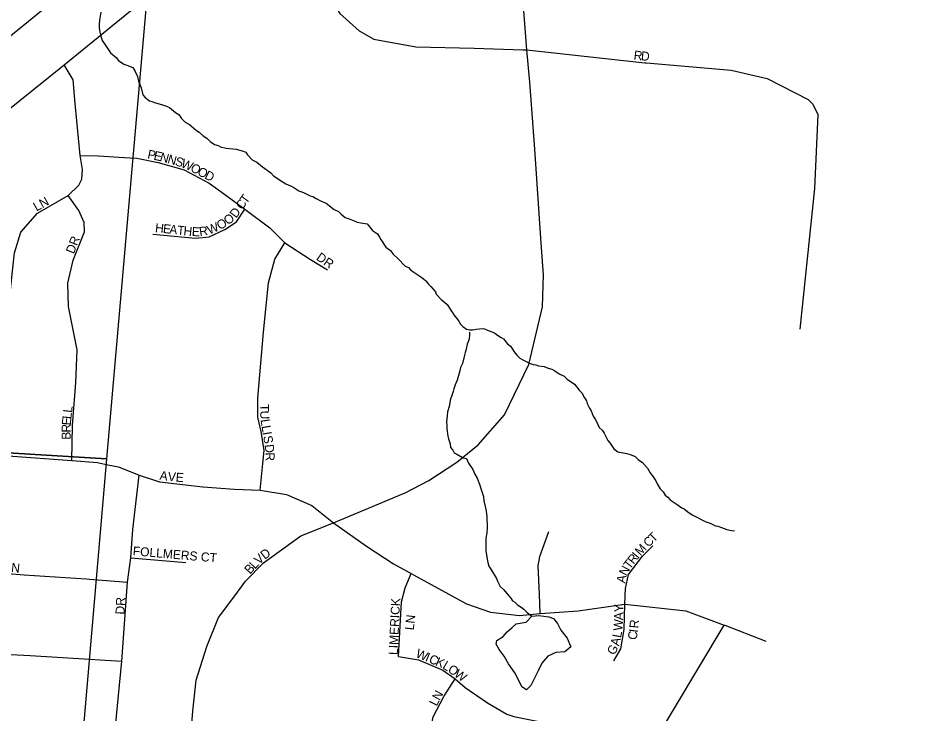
# Model space of a CAD drawing. Extents: x 1310247 to 1552180, y 377264 to 706493.
# Drawn here: x 1445480 to 1450553, y 562332 to 566194 of the extents above; entities that cross this region are included whole.
import ezdxf

# ---------------------------------------------------------------- set-up
doc = ezdxf.new("R2010")
doc.units = 0
for name, color, linetype in [('GM_X_City_Street', 7, 'Continuous'), ('GM_X_City_Street_Text', 7, 'Continuous'), ('GM_X_Minor_Lake', 7, 'Continuous'), ('GM_X_Minor_River', 7, 'Continuous'), ('GM_X_Rail_Line', 7, 'Continuous'), ('GM_X_Section', 7, 'Continuous')]:
    doc.layers.add(name, color=color, linetype=linetype)

msp = doc.modelspace()

# ---------------------------------------------------------------- linework, layer by layer
at = {"layer": 'GM_X_City_Street'}
for points in [[(1447598, 563546.6), (1447629.1, 563559.7), (1447760.4, 563627.1), (1447914.9, 563730.1), (1448033.9, 563824.6), (1448181.1, 563992.6), (1448314.8, 564271), (1448392.1, 564592.4), (1448396.9, 564769), (1448383.5, 564945.7), (1448349.1, 565468.2), (1448320.9, 565839.8), (1448303.7, 566018.9), (1448269.4, 566476.4), (1448246.1, 566884.8), (1448240, 566991.5), (1448235, 567078.6), (1448235, 567230.7), (1448226.5, 567361.9), (1448209.3, 567582.7), (1448187.2, 567707.8), (1448173.2, 567832), (1448152.9, 567953.1)], [(1446211.2, 566606.4), (1446727.6, 566541.4), (1446985.2, 566525.4), (1447092.3, 566493.9), (1447094.4, 566493.2), (1447095.9, 566492.2), (1447266.1, 566221.2), (1447374.2, 566125), (1447455, 566079), (1447688, 566036), (1448011.8, 566027.9), (1448282.4, 566019.5)], [(1441327.5, 562334.2), (1441951.4, 562862.6), (1442203.7, 563068), (1442476.1, 563291.2), (1442967.2, 563684.2), (1443631.4, 564217.7), (1444177.2, 564677.6), (1444957.5, 565311.6), (1445735.5, 565935.6), (1446183.1, 566301.8)], [(1448282.4, 566019.5), (1448303.7, 566018.9), (1448959.9, 565947.7), (1448968.8, 565946.9)], [(1445423.3, 563764.5), (1445426.4, 563926.8), (1445404, 564096.3), (1445405.9, 564244.5), (1445438.6, 564704.2), (1445459.8, 564891.6), (1445495.1, 565005.9), (1445586.9, 565111.8), (1445757.7, 565210), (1445816.7, 565267.1), (1445833.1, 565301.6), (1445836.1, 565354.5), (1445823.6, 565433.1), (1445796.8, 565721.6), (1445785.4, 565852.3), (1445735.5, 565935.6)], [(1448968.8, 565946.9), (1449438.3, 565906), (1449639.4, 565859.4), (1449866, 565743.4), (1449893.2, 565717.9), (1449920.1, 565660), (1449902, 565248.9), (1449820.4, 564467.7)], [(1445823.6, 565433.1), (1445926.4, 565430.1), (1446038.8, 565423.5), (1446101.8, 565419.4)], [(1446101.8, 565419.4), (1446139.5, 565416.9), (1446257, 565392.7), (1446401.3, 565353.1), (1446540.8, 565278.9), (1446632.5, 565211.7), (1446738.1, 565133.7), (1446877.1, 565030), (1446959.9, 564946.8), (1447103.6, 564855.2), (1447197.7, 564797.5)], [(1445777.9, 563739.3), (1445781, 563932.9), (1445800.1, 564172.4), (1445808.1, 564352.8), (1445785.4, 564464), (1445758.7, 564594.5), (1445756, 564722.7), (1445785.4, 564850.5), (1445829.5, 564962.2), (1445847.8, 565009.2), (1445846.4, 565060.6), (1445816.2, 565126), (1445757.7, 565210)], [(1446227.1, 564995.2), (1446464.9, 564973.2), (1446539.5, 564980.3), (1446627.4, 565021.9), (1446691.7, 565064.3), (1446738.1, 565133.7)], [(1446822.9, 563574.4), (1446838, 563721), (1446845.6, 563793.7), (1446828.5, 563898.6), (1446811.5, 563979), (1446810.6, 564083.9), (1446842.7, 564451.6), (1446870.1, 564724.8), (1446904.2, 564857.1), (1446959.9, 564946.8)], [(1443656.2, 564189.6), (1443673.8, 564169.7), (1443724, 564108.3), (1443766.2, 564056.2), (1443963.9, 563946.7), (1444270.1, 563807.2), (1444361.2, 563807.2), (1444448.4, 563839.1), (1444956.7, 563802.4), (1445423.3, 563764.5), (1445777.9, 563739.3), (1445920.5, 563726.7), (1445944.8, 563721.8)], [(1445944.8, 563721.8), (1445977.7, 563715.1), (1446036, 563703.2), (1446151.7, 563656.6), (1446264.3, 563619.7), (1446505.4, 563592.3), (1446680.6, 563579.5), (1446822.9, 563574.4), (1446970, 563550.5), (1447109.8, 563487.8), (1447230.2, 563392.4), (1447413.2, 563262.7), (1447563.1, 563164.8), (1447661.5, 563111.7), (1447675.8, 563103.9)], [(1445960.5, 561512.2), (1446013.5, 562185.8), (1446055.3, 562624.6), (1446087.4, 563063.5), (1446105.1, 563198.5), (1446116.4, 563356), (1446151.7, 563656.6)], [(1445442.2, 557594.7), (1445481.1, 558036.1), (1445511.5, 558294.8), (1445564.8, 558644), (1445666.2, 559070.1), (1445920.7, 559713.5), (1446176.9, 560321.4), (1446266.5, 560551.4), (1446318.9, 560789.8), (1446337.5, 561002.8), (1446381.8, 561565.3), (1446433.3, 562145.5), (1446449.2, 562346.6), (1446468.8, 562518.3), (1446527.7, 562706), (1446591.5, 562866.7), (1446682.2, 562986.9), (1446742.3, 563067.8), (1446841.7, 563169.6), (1447050.2, 563319.2), (1447230.2, 563392.4), (1447598, 563546.6)], [(1443805.7, 563359.2), (1443931, 563379.3), (1444044.3, 563360.8), (1444125.5, 563321.5), (1444315.2, 563290.1), (1444355.3, 563284.5), (1444479.9, 563279.7), (1444565.9, 563266), (1444709.8, 563187.2), (1444780.5, 563159.9), (1445172.8, 563131), (1445513.6, 563103.6), (1445857.6, 563081.1), (1445876.5, 563079.7)], [(1448378.5, 562888.4), (1448374.5, 562996.5), (1448367.6, 563153.1), (1448376.6, 563205.2), (1448427.5, 563344.7)], [(1448849.1, 562939.9), (1448852.8, 563028.1), (1448868.4, 563106.1), (1448946.7, 563207), (1449004, 563264.2)], [(1446105.1, 563198.5), (1446410.6, 563172.8)], [(1447592.1, 562650.3), (1447608.2, 562954.2), (1447629.1, 563031.3), (1447661.5, 563111.7)], [(1445876.5, 563079.7), (1446087.4, 563063.5)], [(1447675.8, 563103.9), (1447968.8, 562942.4), (1448102, 562897.1), (1448264, 562877.1), (1448378.5, 562888.4), (1448589.8, 562903.4), (1448849.1, 562939.9), (1449187.7, 562903), (1449401.1, 562824.8), (1449404.4, 562823.6), (1449630.8, 562735.9)], [(1448786.7, 562625.9), (1448826.2, 562693.4), (1448844.3, 562799.5), (1448849.1, 562939.9)], [(1448419.1, 560847), (1448419.1, 560847), (1448429.8, 561067.5), (1448438, 561156.9), (1448464.5, 561302.9), (1448565.1, 561523.7), (1448609.1, 561589.5), (1448781.4, 561834.8), (1448983.1, 562128.7), (1449401.1, 562824.8)], [(1444004.3, 562665.9), (1444044.3, 562668), (1444108.6, 562687.3), (1444180.9, 562722.7), (1444328.8, 562717.8), (1445545.7, 562655.1), (1446055.3, 562624.6)], [(1447592.1, 562650.3), (1447703, 562632.3), (1447837.7, 562573.8), (1447906.7, 562525.8), (1447961.9, 562478.4), (1448085.6, 562393.3), (1448192.5, 562330.2), (1448232.6, 562316), (1448510.9, 562261.9), (1448725.4, 562225.1), (1448863.6, 562195.5), (1448983.1, 562128.7), (1449092, 562049.1), (1449192.7, 561999.9), (1449391.8, 561929.7), (1449586.2, 561906.2), (1449715, 561903.9), (1449910.9, 561960.3), (1450110.8, 561994.8), (1450135.2, 561999), (1450444.6, 562091.8), (1450552.9, 562122.8)], [(1447630.6, 560914.4), (1447650.5, 561159.4), (1447664, 561336.8), (1447735.8, 562083.1), (1447783.8, 562315), (1447843.5, 562428.6), (1447906.7, 562525.8)]]:
    msp.add_lwpolyline(points, dxfattribs=at)
at = {"layer": 'GM_X_Minor_Lake'}
for points in [[(1448277.1, 562481.8), (1448259.8, 562516.3), (1448238.7, 562558.8), (1448201.8, 562609.7), (1448178.7, 562652.2), (1448151.5, 562688.9), (1448134.1, 562719.3), (1448138.5, 562739.3), (1448173.1, 562760.6), (1448195.7, 562786.2), (1448222.3, 562811.7), (1448244.7, 562831.3), (1448301, 562840.2), (1448331.7, 562874.8)], [(1448331.7, 562874.8), (1448372, 562876.8), (1448425.9, 562869.7), (1448451.7, 562861.2), (1448475.2, 562832.6), (1448492.4, 562796.2), (1448527.5, 562751.4), (1448548.4, 562702.8), (1448515.8, 562675.4), (1448465.6, 562672.4), (1448421.1, 562651.3), (1448388.2, 562613.9), (1448367.2, 562570.2), (1448344.1, 562522.6), (1448327.4, 562488.8), (1448302.8, 562465.3), (1448277.1, 562481.8)]]:
    msp.add_lwpolyline(points, dxfattribs=at)
at = {"layer": 'GM_X_Minor_River'}
for points in [[(1445938.3, 566229), (1445932, 566183), (1445929.8, 566159), (1445929.7, 566140.9), (1445933.5, 566116.9), (1445937.4, 566102.8), (1445947.1, 566070.7), (1445959, 566052.5), (1445992.5, 566002.2), (1446024.3, 565975.8), (1446036.2, 565959.7), (1446066, 565939.4), (1446083.9, 565933.3), (1446115.7, 565920.9), (1446129.6, 565898.8), (1446143.3, 565870.6), (1446147.1, 565844.5), (1446162.8, 565808.4), (1446172.5, 565768.2), (1446184.4, 565754.1), (1446208.2, 565735.8), (1446222.2, 565731.7), (1446242.1, 565725.5), (1446276, 565715.2), (1446303.9, 565706.9), (1446319.8, 565698.8), (1446353.5, 565670.4), (1446373.4, 565658.2), (1446385.2, 565640.1), (1446407, 565617.9), (1446430.9, 565603.6), (1446470.6, 565571.2), (1446484.5, 565561.1), (1446506.3, 565540.9), (1446528.2, 565528.7), (1446546, 565510.5), (1446569.9, 565494.2), (1446589.8, 565488), (1446603.7, 565479.9), (1446635.6, 565473.6), (1446689.5, 565467.1), (1446723.3, 565458.8), (1446743.3, 565450.6), (1446753.1, 565436.5), (1446778.9, 565408.2), (1446804.7, 565395.9), (1446836.5, 565369.6), (1446882.2, 565335.2), (1446898, 565319), (1446912, 565310.8), (1446931.8, 565296.6), (1446965.6, 565274.3), (1446991.5, 565264), (1447011.4, 565253.8), (1447039.2, 565235.6)], [(1447039.2, 565235.6), (1447065.1, 565227.3), (1447100.9, 565209), (1447116.8, 565204.8), (1447134.7, 565192.7), (1447162.6, 565178.4), (1447190.4, 565168.1), (1447208.3, 565151.9), (1447234.1, 565131.7), (1447258, 565121.4), (1447273.9, 565107.3), (1447295.7, 565087), (1447317.6, 565080.8), (1447345.5, 565068.5), (1447361.4, 565062.4), (1447383.3, 565058.2), (1447417.2, 565051.9), (1447433.1, 565033.7), (1447446.9, 565015.5), (1447474.7, 564997.3), (1447486.6, 564979.2), (1447494.4, 564965), (1447522.1, 564922.7), (1447547.9, 564904.5), (1447559.8, 564886.3), (1447591.5, 564856), (1447629.1, 564817.6), (1447647.1, 564809.4), (1447660.9, 564795.3), (1447676.8, 564785.2), (1447716.6, 564758.8), (1447730.5, 564746.6), (1447744.4, 564736.5), (1447758.2, 564718.3), (1447772.1, 564704.2), (1447797.8, 564675.9), (1447801.7, 564661.8), (1447831.4, 564631.5), (1447847.3, 564617.4), (1447861.2, 564605.2), (1447879, 564579), (1447888.9, 564562.9), (1447898.7, 564546.8), (1447914.5, 564528.6), (1447926.4, 564512.5), (1447936.3, 564496.4), (1447948.2, 564482.3), (1447970, 564468.1), (1447986, 564463.9), (1448003.9, 564463.7), (1448023.9, 564467.6), (1448041.9, 564469.4), (1448055.9, 564471.3), (1448069.9, 564469.1), (1448085.8, 564463), (1448109.7, 564452.8), (1448125.6, 564446.6), (1448141.5, 564434.4), (1448161.4, 564422.2), (1448175.3, 564414.1), (1448197, 564385.9), (1448212.9, 564373.7), (1448224.8, 564357.6), (1448234.7, 564341.5), (1448248.5, 564323.3), (1448266.3, 564307.1), (1448286.2, 564294.9), (1448300.2, 564288.8), (1448318.1, 564278.6), (1448340, 564272.4), (1448353.9, 564270.3), (1448369.9, 564264.1), (1448399.8, 564259.8), (1448423.7, 564251.6), (1448443.6, 564245.4), (1448459.5, 564237.3), (1448483.3, 564219), (1448511.2, 564206.8), (1448529.1, 564190.6), (1448568.8, 564162.2), (1448594.5, 564129.9), (1448610.4, 564113.7), (1448624.1, 564085.6), (1448636, 564069.4), (1448639.9, 564055.4), (1448651.7, 564029.2), (1448661.6, 564015.1), (1448667.4, 563999.1), (1448673.3, 563985), (1448683.2, 563968.9), (1448691.1, 563954.8), (1448706.8, 563922.6), (1448722.6, 563906.4), (1448734.5, 563890.3), (1448742.4, 563872.2), (1448754.2, 563850.1), (1448766.1, 563836), (1448787.8, 563803.7), (1448809.6, 563787.5), (1448827.6, 563783.3), (1448841.5, 563781.2)], [(1447985.9, 564451.9), (1447985.8, 564437.9), (1447983.6, 564411.9), (1447973.4, 564383.9), (1447967.2, 564355.9), (1447961.1, 564338), (1447959, 564324), (1447946.7, 564278), (1447936.5, 564254.1), (1447932.4, 564236.1), (1447918, 564184.2), (1447905.9, 564158.3), (1447899.7, 564136.3), (1447895.6, 564122.3), (1447885.4, 564094.4), (1447881.3, 564080.4), (1447873, 564038.4), (1447864.8, 564008.4), (1447862.7, 563986.4), (1447858.4, 563952.4), (1447860.3, 563932.4), (1447860.1, 563914.4), (1447865.8, 563874.3), (1447869.7, 563858.2), (1447879.5, 563830.1), (1447881.3, 563810), (1447893.2, 563795.9), (1447901.1, 563781.8), (1447915, 563773.7), (1447950.8, 563753.3), (1447968.8, 563749.2), (1447980.5, 563723), (1448004.2, 563688.8), (1448016, 563662.6), (1448027.9, 563640.5), (1448041.6, 563606.3), (1448049.4, 563582.2), (1448063, 563538), (1448064.9, 563514), (1448074.6, 563475.9), (1448078.4, 563457.8), (1448082.2, 563425.7), (1448082.1, 563411.7), (1448083.9, 563381.7), (1448083.7, 563365.6), (1448081.5, 563333.6), (1448079.4, 563317.6), (1448077.3, 563303.6), (1448076.8, 563237.5), (1448080.7, 563215.5), (1448084.5, 563191.4), (1448088.3, 563171.4), (1448094.2, 563151.3), (1448104, 563135.2), (1448135.6, 563082.8), (1448141.5, 563068.8), (1448157.2, 563038.6), (1448177.1, 563020.4), (1448192.9, 563000.2), (1448214.7, 562974), (1448224.5, 562959.8), (1448238.5, 562951.7), (1448252.3, 562937.6), (1448272.2, 562923.4), (1448288.1, 562913.2), (1448303.9, 562897), (1448317.8, 562884.9), (1448331.7, 562874.8)], [(1448841.5, 563781.2), (1448859.5, 563777), (1448883.4, 563770.8), (1448905.3, 563760.6), (1448923.1, 563744.4), (1448947, 563728.2), (1448974.7, 563695.9), (1448988.5, 563669.7), (1449010.2, 563641.5), (1449020.1, 563625.4), (1449028, 563609.3), (1449045.7, 563581.1), (1449061.6, 563564.9), (1449073.4, 563546.8), (1449087.3, 563534.6), (1449101.2, 563520.5), (1449138.9, 563494.1), (1449164.8, 563475.8), (1449178.7, 563469.7), (1449198.5, 563453.5), (1449222.4, 563437.3), (1449244.3, 563425), (1449260.2, 563418.9), (1449276.1, 563408.8), (1449294, 563400.6), (1449311.9, 563394.4), (1449325.9, 563388.3), (1449351.7, 563376), (1449365.7, 563373.9), (1449385.6, 563365.7), (1449399.5, 563361.5), (1449415.5, 563355.4), (1449441.4, 563349.2), (1449457.3, 563347)]]:
    msp.add_lwpolyline(points, dxfattribs=at)
at = {"layer": 'GM_X_Rail_Line'}
msp.add_lwpolyline([(1437017.8, 559292.1), (1437447.1, 559645.5), (1437758.2, 559882.7), (1439190.9, 561029.9), (1439371.9, 561180.1), (1439605.5, 561366.3), (1441787.6, 563128), (1443992.2, 564923.5), (1446418.4, 566896.2)], dxfattribs=at)
at = {"layer": 'GM_X_Section'}
msp.add_lwpolyline([(1445453.7, 567329.9), (1445742.1, 567450.1), (1445957.6, 567527.8), (1446154.8, 567589.8), (1446254.8, 567685.8), (1446322.5, 567772.5), (1445969.7, 563747.9), (1440313.1, 564091.4)], dxfattribs=at)
msp.add_lwpolyline([(1440313.1, 564091.4), (1445969.7, 563747.9), (1445502.4, 558303.7), (1440037.8, 558747.4)], close=True, dxfattribs=at)

# ---------------------------------------------------------------- texts
at = {"layer": 'GM_X_City_Street_Text'}
for s, rotation, p in [('R', 353.5498, (1448895.8, 565965.9)), ('D', 354.9728, (1448936.4, 565961.3)), ('P', 348.5856, (1446194.9, 565416.4)), ('E', 347.6668, (1446229.2, 565409.5)), ('N', 344.9883, (1446263, 565402.1)), ('N', 344.1026, (1446305.3, 565390.8)), ('S', 344.1252, (1446347.6, 565378.7)), ('W', 337.2838, (1446380, 565369.6)), ('O', 332.2913, (1446431.7, 565348)), ('O', 332.1885, (1446470.6, 565327.5)), ('D', 333.6285, (1446510.8, 565306.4)), ('LN', 29.051, (1445581.3, 565120.6)), ('T', 54.4306, (1446747.4, 565160.2)), ('D', 53.2491, (1446689.8, 565081.1)), ('C', 54.4708, (1446724.4, 565128)), ('O', 37.8744, (1446644.8, 565043.6)), ('H', 353.7588, (1446238.2, 565007.3)), ('E', 353.7582, (1446282, 565002.5)), ('A', 353.7565, (1446317, 564998.7)), ('T', 353.7307, (1446360.7, 564993.9)), ('H', 353.7626, (1446395.7, 564990.1)), ('R', 8.268, (1446488.4, 564984.3)), ('W', 21.9806, (1446540.2, 564993.3)), ('O', 29.0125, (1446599.3, 565017.6)), ('E', 357.9263, (1446443.4, 564985)), ('DR', 68.7512, (1445788.9, 564882.4)), ('DR', 325.495, (1447131.2, 564856.1)), ('L', 83.6613, (1445778.3, 564001.8)), ('T', 270.2186, (1446822.9, 564051.9)), ('E', 84.8711, (1445771.5, 563932)), ('L', 83.9495, (1445774.6, 563966.8)), ('U', 272.5065, (1446823.1, 564014.5)), ('R', 89.4171, (1445771.1, 563893.4)), ('L', 278.7278, (1446825.6, 563964.7)), ('L', 279.367, (1446831, 563929.3)), ('B', 89.4292, (1445770.7, 563853.8)), ('I', 279.3813, (1446836.7, 563894.5)), ('S', 279.359, (1446840.3, 563872.8)), ('D', 276.5936, (1446848.1, 563825.7)), ('R', 270.8986, (1446853.1, 563783.3)), ('A', 352.0847, (1446263, 563632.3)), ('V', 354.6312, (1446309, 563626)), ('E', 354.6371, (1446352.8, 563621.9)), ('C', 45, (1448980.6, 563253.6)), ('T', 45, (1449008.6, 563281.6)), ('M', 46.6873, (1448935.3, 563206.1)), ('FOLLMERS CT', 355.1358, (1446114.7, 563212.1)), ('V', 42.5413, (1446817.6, 563157.3)), ('D', 37.8098, (1446849.2, 563186.4)), ('R', 51.8332, (1448897.7, 563158.8)), ('I', 50.8828, (1448922.1, 563189.8)), ('LN', 353.9946, (1445402.1, 563124.1)), ('B', 46.7003, (1446767, 563103.6)), ('L', 46.7006, (1446794.2, 563132.4)), ('T', 52.4197, (1448876.3, 563131)), ('N', 62.2913, (1448857.1, 563094)), ('A', 79.183, (1448850.1, 563054.4)), ('DR', 86.989, (1446069.3, 562882.1)), ('LIMERICK', 87.4344, (1447587.3, 562657.6)), ('Y', 88.2074, (1448839.9, 562895)), ('LN', 83.9832, (1447676.3, 562794.4)), ('W', 85.9219, (1448834.4, 562791.8)), ('A', 88.2476, (1448838.6, 562851)), ('R', 84.995, (1448923.2, 562805)), ('L', 78.9796, (1448826.8, 562750.7)), ('C', 79.6712, (1448912.6, 562739.2)), ('I', 82.726, (1448920.2, 562781)), ('G', 61.7732, (1448790.1, 562653.8)), ('A', 76.3636, (1448815.9, 562705.5)), ('W', 337.265, (1447683.6, 562648.4)), ('I', 337.2865, (1447736.3, 562626.3)), ('C', 337.283, (1447756.6, 562617.8)), ('K', 336.6723, (1447793, 562602.5)), ('L', 329.4721, (1447832, 562585.9)), ('O', 324.5335, (1447861.3, 562568.6)), ('W', 324.2297, (1447897.1, 562543.1)), ('N', 61.7732, (1447819.6, 562402)), ('L', 63.1295, (1447803.8, 562370.9))]:
    msp.add_text(s, height=50, rotation=rotation, dxfattribs=at).set_placement(p)

doc.saveas('drawing.dxf')
